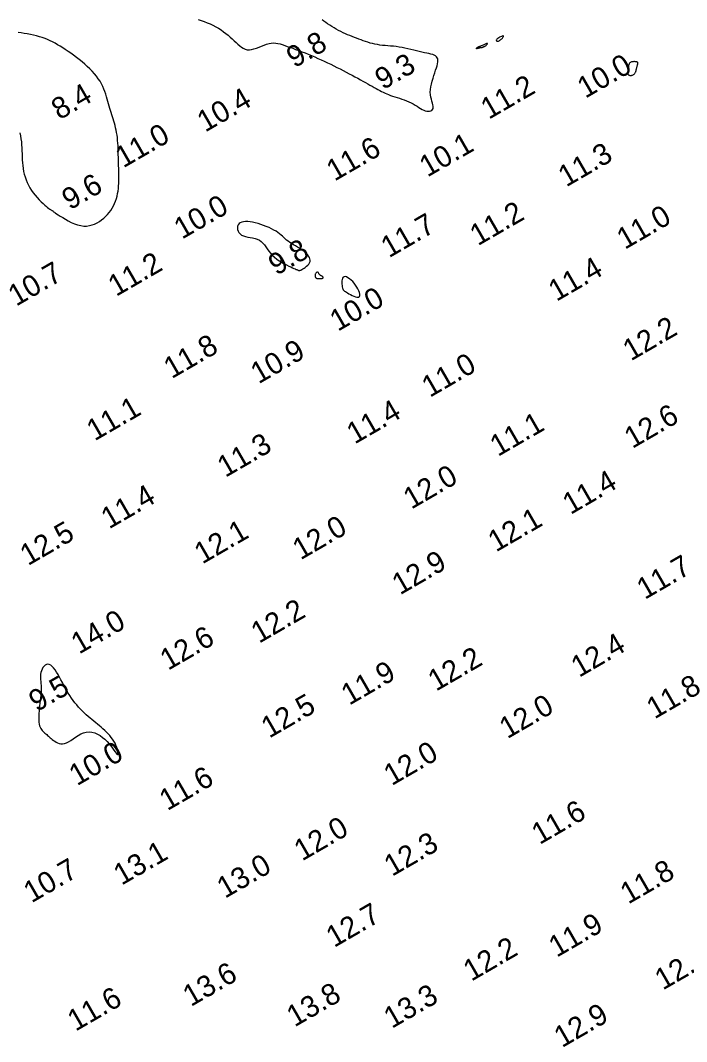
# Model space of a CAD drawing. Extents: x 3024098 to 3056816, y 418252 to 509144.
# Drawn here: x 3035972.4 to 3036128.6, y 419552.6 to 419791.9 of the extents above; entities that cross this region are included whole.
import ezdxf

# ---------------------------------------------------------------- set-up
doc = ezdxf.new("R2010")
doc.units = 0
doc.layers.add('V-CHAN-CONT-EL10', color=7, linetype='Continuous')
doc.layers.add('V-TOPO-SOUN-0911', color=7, linetype='Continuous')

msp = doc.modelspace()

# ---------------------------------------------------------------- linework, layer by layer
at = {"layer": 'V-CHAN-CONT-EL10'}
for points in [[(3036014.12, 419792.1), (3036014.82, 419791.85), (3036015.52, 419791.59), (3036016.22, 419791.32), (3036016.9, 419791.03), (3036017.57, 419790.72), (3036018.22, 419790.39), (3036018.85, 419790.02), (3036019.45, 419789.64), (3036020.02, 419789.23), (3036020.57, 419788.81), (3036021.09, 419788.38), (3036021.6, 419787.95), (3036022.08, 419787.52), (3036022.54, 419787.09), (3036022.98, 419786.67), (3036023.4, 419786.28), (3036023.83, 419785.91), (3036024.25, 419785.6), (3036024.68, 419785.33), (3036025.12, 419785.13), (3036025.59, 419785.01), (3036026.09, 419784.98), (3036026.62, 419785.04), (3036027.18, 419785.18), (3036027.77, 419785.38), (3036028.36, 419785.61), (3036028.96, 419785.85), (3036029.55, 419786.09), (3036030.14, 419786.3), (3036030.7, 419786.46), (3036031.24, 419786.55), (3036031.76, 419786.58), (3036032.27, 419786.55), (3036032.78, 419786.47), (3036033.29, 419786.35), (3036033.82, 419786.19), (3036034.38, 419786), (3036034.96, 419785.79), (3036035.59, 419785.57), (3036036.25, 419785.33), (3036036.94, 419785.07), (3036037.66, 419784.81), (3036038.39, 419784.53), (3036039.14, 419784.24), (3036039.9, 419783.94), (3036040.65, 419783.62), (3036041.41, 419783.3), (3036042.16, 419782.98), (3036042.91, 419782.64), (3036043.66, 419782.29), (3036044.4, 419781.94), (3036045.15, 419781.59), (3036045.88, 419781.23), (3036046.62, 419780.86), (3036047.35, 419780.5), (3036048.07, 419780.13), (3036048.79, 419779.76), (3036049.49, 419779.39), (3036050.18, 419779.03), (3036050.85, 419778.67), (3036051.49, 419778.32), (3036052.12, 419777.98), (3036052.71, 419777.65), (3036053.28, 419777.32), (3036053.82, 419777.01), (3036054.35, 419776.71), (3036054.84, 419776.43), (3036055.32, 419776.16), (3036055.78, 419775.9), (3036056.22, 419775.66), (3036056.65, 419775.43), (3036057.06, 419775.22), (3036057.47, 419775.02), (3036057.89, 419774.84), (3036058.31, 419774.66), (3036058.74, 419774.48), (3036059.19, 419774.31), (3036059.67, 419774.15), (3036060.18, 419773.98), (3036060.72, 419773.81), (3036061.27, 419773.64), (3036061.83, 419773.45), (3036062.39, 419773.26), (3036062.94, 419773.05), (3036063.48, 419772.83), (3036064, 419772.58), (3036064.48, 419772.32), (3036064.95, 419772.04), (3036065.39, 419771.76), (3036065.81, 419771.49), (3036066.21, 419771.24), (3036066.59, 419771.02), (3036066.96, 419770.83), (3036067.32, 419770.69), (3036067.67, 419770.61), (3036068.01, 419770.58), (3036068.32, 419770.6), (3036068.59, 419770.68), (3036068.83, 419770.8), (3036069.01, 419770.98), (3036069.14, 419771.2), (3036069.2, 419771.46), (3036069.18, 419771.76), (3036069.11, 419772.11), (3036069, 419772.49), (3036068.87, 419772.92), (3036068.74, 419773.39), (3036068.62, 419773.9), (3036068.53, 419774.44), (3036068.5, 419775.03), (3036068.53, 419775.65), (3036068.62, 419776.3), (3036068.76, 419776.97), (3036068.93, 419777.64), (3036069.13, 419778.31), (3036069.34, 419778.97), (3036069.54, 419779.6), (3036069.74, 419780.2), (3036069.92, 419780.75), (3036070.07, 419781.26), (3036070.18, 419781.72), (3036070.25, 419782.14), (3036070.27, 419782.51), (3036070.24, 419782.84), (3036070.14, 419783.12), (3036069.98, 419783.37), (3036069.75, 419783.57), (3036069.44, 419783.73), (3036069.08, 419783.87), (3036068.66, 419783.99), (3036068.19, 419784.1), (3036067.67, 419784.2), (3036067.12, 419784.31), (3036066.52, 419784.43), (3036065.91, 419784.57), (3036065.27, 419784.73), (3036064.61, 419784.89), (3036063.94, 419785.06), (3036063.25, 419785.22), (3036062.56, 419785.38), (3036061.88, 419785.52), (3036061.19, 419785.64), (3036060.52, 419785.73), (3036059.85, 419785.81), (3036059.19, 419785.87), (3036058.54, 419785.92), (3036057.91, 419785.98), (3036057.29, 419786.03), (3036056.68, 419786.1), (3036056.09, 419786.19), (3036055.51, 419786.3), (3036054.95, 419786.43), (3036054.39, 419786.57), (3036053.85, 419786.74), (3036053.32, 419786.91), (3036052.79, 419787.1), (3036052.26, 419787.29), (3036051.74, 419787.48), (3036051.22, 419787.68), (3036050.7, 419787.88), (3036050.18, 419788.09), (3036049.66, 419788.3), (3036049.13, 419788.52), (3036048.61, 419788.75), (3036048.08, 419788.99), (3036047.55, 419789.25), (3036047.01, 419789.52), (3036046.47, 419789.8), (3036045.94, 419790.1), (3036045.43, 419790.41), (3036044.92, 419790.73), (3036044.44, 419791.05), (3036043.98, 419791.37), (3036043.55, 419791.69), (3036043.16, 419792.01)], [(3035972.34, 419765.57), (3035972.47, 419764.85), (3035972.57, 419764.14), (3035972.66, 419763.42), (3035972.72, 419762.71), (3035972.76, 419762.01), (3035972.79, 419761.3), (3035972.82, 419760.61), (3035972.84, 419759.91), (3035972.87, 419759.23), (3035972.92, 419758.54), (3035972.98, 419757.86), (3035973.07, 419757.18), (3035973.19, 419756.51), (3035973.34, 419755.85), (3035973.53, 419755.19), (3035973.76, 419754.54), (3035974.02, 419753.9), (3035974.32, 419753.27), (3035974.66, 419752.66), (3035975.04, 419752.05), (3035975.46, 419751.47), (3035975.92, 419750.91), (3035976.38, 419750.37), (3035976.85, 419749.87), (3035977.32, 419749.4), (3035977.76, 419748.98), (3035978.17, 419748.61), (3035978.53, 419748.3), (3035978.83, 419748.04), (3035979.09, 419747.84), (3035979.3, 419747.68), (3035979.46, 419747.56), (3035979.6, 419747.47), (3035979.71, 419747.41), (3035979.79, 419747.35), (3035979.87, 419747.31), (3035979.94, 419747.27), (3035980.01, 419747.22), (3035980.1, 419747.15), (3035980.23, 419747.06), (3035980.4, 419746.94), (3035980.62, 419746.79), (3035980.92, 419746.58), (3035981.31, 419746.33), (3035981.79, 419746.01), (3035982.35, 419745.66), (3035982.98, 419745.29), (3035983.65, 419744.91), (3035984.37, 419744.55), (3035985.11, 419744.23), (3035985.85, 419743.97), (3035986.58, 419743.79), (3035987.28, 419743.7), (3035987.96, 419743.7), (3035988.62, 419743.79), (3035989.24, 419743.94), (3035989.84, 419744.16), (3035990.42, 419744.43), (3035990.96, 419744.76), (3035991.48, 419745.12), (3035991.96, 419745.52), (3035992.42, 419745.94), (3035992.85, 419746.39), (3035993.25, 419746.87), (3035993.62, 419747.37), (3035993.95, 419747.89), (3035994.25, 419748.42), (3035994.51, 419748.98), (3035994.73, 419749.54), (3035994.93, 419750.12), (3035995.09, 419750.7), (3035995.22, 419751.3), (3035995.32, 419751.89), (3035995.4, 419752.49), (3035995.46, 419753.09), (3035995.5, 419753.68), (3035995.52, 419754.27), (3035995.53, 419754.85), (3035995.53, 419755.43), (3035995.52, 419756.02), (3035995.5, 419756.61), (3035995.48, 419757.22), (3035995.45, 419757.83), (3035995.43, 419758.46), (3035995.42, 419759.11), (3035995.4, 419759.78), (3035995.39, 419760.45), (3035995.37, 419761.12), (3035995.35, 419761.8), (3035995.32, 419762.47), (3035995.28, 419763.13), (3035995.22, 419763.77), (3035995.16, 419764.4), (3035995.08, 419765.01), (3035994.98, 419765.6), (3035994.88, 419766.17), (3035994.76, 419766.72), (3035994.64, 419767.26), (3035994.5, 419767.79), (3035994.36, 419768.3), (3035994.21, 419768.8), (3035994.05, 419769.29), (3035993.89, 419769.78), (3035993.73, 419770.27), (3035993.57, 419770.76), (3035993.41, 419771.26), (3035993.25, 419771.77), (3035993.09, 419772.3), (3035992.94, 419772.85), (3035992.79, 419773.41), (3035992.63, 419773.99), (3035992.46, 419774.58), (3035992.26, 419775.18), (3035992.03, 419775.79), (3035991.77, 419776.4), (3035991.46, 419777.01), (3035991.11, 419777.61), (3035990.7, 419778.21), (3035990.26, 419778.81), (3035989.77, 419779.39), (3035989.25, 419779.97), (3035988.7, 419780.54), (3035988.12, 419781.1), (3035987.51, 419781.65), (3035986.88, 419782.18), (3035986.24, 419782.7), (3035985.58, 419783.2), (3035984.92, 419783.69), (3035984.27, 419784.16), (3035983.61, 419784.6), (3035982.97, 419785.03), (3035982.35, 419785.44), (3035981.75, 419785.82), (3035981.16, 419786.18), (3035980.58, 419786.51), (3035980, 419786.83), (3035979.42, 419787.12), (3035978.83, 419787.39), (3035978.22, 419787.63), (3035977.58, 419787.86), (3035976.92, 419788.06), (3035976.22, 419788.24), (3035975.51, 419788.41), (3035974.79, 419788.56), (3035974.06, 419788.7), (3035973.33, 419788.82), (3035972.6, 419788.94), (3035971.89, 419789.04)]]:
    msp.add_lwpolyline(points, dxfattribs=at)
for points in [[(3036080.53, 419785.55), (3036080.57, 419785.55), (3036080.61, 419785.56), (3036080.64, 419785.56), (3036080.68, 419785.57), (3036080.71, 419785.58), (3036080.75, 419785.59), (3036080.8, 419785.61), (3036080.85, 419785.62), (3036080.92, 419785.65), (3036080.99, 419785.68), (3036081.07, 419785.72), (3036081.16, 419785.76), (3036081.25, 419785.81), (3036081.35, 419785.87), (3036081.45, 419785.95), (3036081.55, 419786.03), (3036081.65, 419786.11), (3036081.74, 419786.2), (3036081.81, 419786.29), (3036081.87, 419786.36), (3036081.9, 419786.43), (3036081.9, 419786.47), (3036081.87, 419786.49), (3036081.79, 419786.48), (3036081.68, 419786.45), (3036081.54, 419786.4), (3036081.38, 419786.33), (3036081.21, 419786.25), (3036081.03, 419786.17), (3036080.85, 419786.09), (3036080.69, 419786.01), (3036080.54, 419785.95), (3036080.4, 419785.89), (3036080.27, 419785.83), (3036080.17, 419785.79), (3036080.07, 419785.75), (3036079.99, 419785.72), (3036079.91, 419785.69), (3036079.85, 419785.67), (3036079.8, 419785.65), (3036079.76, 419785.64), (3036079.72, 419785.62), (3036079.69, 419785.6), (3036079.65, 419785.59), (3036079.62, 419785.57), (3036079.58, 419785.54), (3036079.54, 419785.51), (3036079.48, 419785.47), (3036079.43, 419785.43), (3036079.37, 419785.39), (3036079.32, 419785.34), (3036079.27, 419785.3), (3036079.24, 419785.27), (3036079.22, 419785.24), (3036079.22, 419785.22), (3036079.24, 419785.22), (3036079.28, 419785.23), (3036079.34, 419785.25), (3036079.41, 419785.27), (3036079.49, 419785.3), (3036079.58, 419785.33), (3036079.68, 419785.37), (3036079.78, 419785.4), (3036079.89, 419785.42), (3036079.98, 419785.45), (3036080.08, 419785.47), (3036080.18, 419785.49), (3036080.26, 419785.51), (3036080.35, 419785.52), (3036080.42, 419785.53), (3036080.48, 419785.54)], [(3036085.11, 419787.45), (3036085.25, 419787.58), (3036085.38, 419787.72), (3036085.5, 419787.86), (3036085.58, 419787.99), (3036085.64, 419788.09), (3036085.65, 419788.17), (3036085.6, 419788.22), (3036085.5, 419788.22), (3036085.35, 419788.18), (3036085.17, 419788.11), (3036084.96, 419788.02), (3036084.75, 419787.91), (3036084.54, 419787.79), (3036084.35, 419787.67), (3036084.19, 419787.55), (3036084.08, 419787.45), (3036084, 419787.35), (3036083.96, 419787.26), (3036083.96, 419787.19), (3036083.98, 419787.13), (3036084.02, 419787.07), (3036084.07, 419787.03), (3036084.14, 419787.01), (3036084.22, 419786.99), (3036084.3, 419786.99), (3036084.39, 419787), (3036084.49, 419787.03), (3036084.6, 419787.08), (3036084.71, 419787.14), (3036084.83, 419787.22), (3036084.97, 419787.32)], [(3036114.98, 419779.11), (3036115.05, 419779.06), (3036115.13, 419779.02), (3036115.22, 419778.99), (3036115.31, 419778.96), (3036115.42, 419778.95), (3036115.53, 419778.95), (3036115.64, 419778.97), (3036115.76, 419779.01), (3036115.89, 419779.06), (3036116.01, 419779.12), (3036116.13, 419779.2), (3036116.24, 419779.29), (3036116.35, 419779.39), (3036116.44, 419779.5), (3036116.52, 419779.61), (3036116.58, 419779.72), (3036116.63, 419779.84), (3036116.67, 419779.96), (3036116.71, 419780.08), (3036116.73, 419780.21), (3036116.76, 419780.34), (3036116.79, 419780.48), (3036116.82, 419780.62), (3036116.86, 419780.78), (3036116.9, 419780.93), (3036116.94, 419781.08), (3036116.99, 419781.23), (3036117.03, 419781.37), (3036117.07, 419781.51), (3036117.11, 419781.63), (3036117.13, 419781.73), (3036117.15, 419781.82), (3036117.15, 419781.89), (3036117.15, 419781.95), (3036117.14, 419782), (3036117.11, 419782.03), (3036117.09, 419782.06), (3036117.06, 419782.09), (3036117.02, 419782.1), (3036116.98, 419782.12), (3036116.93, 419782.14), (3036116.88, 419782.15), (3036116.82, 419782.17), (3036116.75, 419782.18), (3036116.67, 419782.19), (3036116.58, 419782.2), (3036116.47, 419782.2), (3036116.35, 419782.21), (3036116.21, 419782.21), (3036116.07, 419782.2), (3036115.92, 419782.19), (3036115.78, 419782.17), (3036115.64, 419782.13), (3036115.51, 419782.09), (3036115.39, 419782.02), (3036115.29, 419781.94), (3036115.21, 419781.84), (3036115.13, 419781.73), (3036115.07, 419781.6), (3036115.02, 419781.46), (3036114.98, 419781.32), (3036114.94, 419781.16), (3036114.91, 419780.99), (3036114.87, 419780.82), (3036114.84, 419780.65), (3036114.81, 419780.48), (3036114.79, 419780.31), (3036114.77, 419780.15), (3036114.75, 419779.99), (3036114.74, 419779.85), (3036114.73, 419779.72), (3036114.73, 419779.61), (3036114.73, 419779.52), (3036114.74, 419779.44), (3036114.76, 419779.37), (3036114.78, 419779.31), (3036114.82, 419779.25), (3036114.86, 419779.2), (3036114.91, 419779.16)], [(3036040.35, 419735.7), (3036040.3, 419736.02), (3036040.18, 419736.34), (3036039.98, 419736.66), (3036039.73, 419736.99), (3036039.43, 419737.31), (3036039.07, 419737.62), (3036038.68, 419737.92), (3036038.26, 419738.22), (3036037.81, 419738.51), (3036037.35, 419738.78), (3036036.89, 419739.06), (3036036.43, 419739.33), (3036035.99, 419739.6), (3036035.56, 419739.87), (3036035.17, 419740.14), (3036034.81, 419740.42), (3036034.48, 419740.71), (3036034.16, 419740.99), (3036033.85, 419741.29), (3036033.52, 419741.58), (3036033.17, 419741.87), (3036032.78, 419742.17), (3036032.34, 419742.46), (3036031.84, 419742.75), (3036031.29, 419743.04), (3036030.7, 419743.32), (3036030.07, 419743.58), (3036029.43, 419743.83), (3036028.77, 419744.06), (3036028.12, 419744.26), (3036027.47, 419744.43), (3036026.85, 419744.57), (3036026.26, 419744.67), (3036025.7, 419744.74), (3036025.18, 419744.75), (3036024.71, 419744.72), (3036024.3, 419744.62), (3036023.95, 419744.47), (3036023.68, 419744.26), (3036023.48, 419743.98), (3036023.35, 419743.65), (3036023.31, 419743.28), (3036023.34, 419742.9), (3036023.46, 419742.52), (3036023.65, 419742.16), (3036023.92, 419741.84), (3036024.27, 419741.57), (3036024.7, 419741.37), (3036025.19, 419741.22), (3036025.73, 419741.1), (3036026.29, 419741), (3036026.86, 419740.9), (3036027.42, 419740.77), (3036027.95, 419740.6), (3036028.44, 419740.37), (3036028.87, 419740.07), (3036029.25, 419739.69), (3036029.61, 419739.27), (3036029.94, 419738.8), (3036030.28, 419738.32), (3036030.64, 419737.82), (3036031.02, 419737.32), (3036031.46, 419736.84), (3036031.96, 419736.38), (3036032.5, 419735.96), (3036033.07, 419735.57), (3036033.65, 419735.21), (3036034.23, 419734.88), (3036034.79, 419734.59), (3036035.32, 419734.33), (3036035.78, 419734.11), (3036036.18, 419733.92), (3036036.52, 419733.77), (3036036.8, 419733.65), (3036037.02, 419733.55), (3036037.2, 419733.48), (3036037.35, 419733.42), (3036037.46, 419733.37), (3036037.55, 419733.33), (3036037.62, 419733.29), (3036037.69, 419733.26), (3036037.75, 419733.25), (3036037.83, 419733.25), (3036037.92, 419733.27), (3036038.03, 419733.32), (3036038.19, 419733.39), (3036038.38, 419733.5), (3036038.63, 419733.64), (3036038.91, 419733.82), (3036039.21, 419734.02), (3036039.5, 419734.26), (3036039.78, 419734.51), (3036040.02, 419734.79), (3036040.21, 419735.08), (3036040.32, 419735.38)], [(3036042.65, 419731.38), (3036042.78, 419731.39), (3036042.91, 419731.4), (3036043.04, 419731.42), (3036043.15, 419731.43), (3036043.25, 419731.46), (3036043.33, 419731.49), (3036043.39, 419731.53), (3036043.42, 419731.58), (3036043.43, 419731.63), (3036043.41, 419731.69), (3036043.37, 419731.75), (3036043.32, 419731.82), (3036043.26, 419731.88), (3036043.19, 419731.93), (3036043.11, 419731.98), (3036043.03, 419732.02), (3036042.95, 419732.06), (3036042.87, 419732.1), (3036042.79, 419732.13), (3036042.72, 419732.17), (3036042.65, 419732.21), (3036042.58, 419732.27), (3036042.51, 419732.34), (3036042.46, 419732.42), (3036042.4, 419732.52), (3036042.35, 419732.61), (3036042.3, 419732.71), (3036042.25, 419732.79), (3036042.19, 419732.86), (3036042.13, 419732.91), (3036042.06, 419732.93), (3036041.99, 419732.92), (3036041.91, 419732.88), (3036041.82, 419732.81), (3036041.74, 419732.73), (3036041.67, 419732.62), (3036041.6, 419732.51), (3036041.54, 419732.39), (3036041.51, 419732.27), (3036041.49, 419732.15), (3036041.49, 419732.03), (3036041.5, 419731.92), (3036041.53, 419731.82), (3036041.58, 419731.73), (3036041.63, 419731.64), (3036041.69, 419731.57), (3036041.76, 419731.51), (3036041.83, 419731.46), (3036041.91, 419731.42), (3036042, 419731.4), (3036042.09, 419731.38), (3036042.19, 419731.38), (3036042.29, 419731.37), (3036042.4, 419731.38), (3036042.52, 419731.38)], [(3036051.92, 419727.21), (3036051.98, 419727.45), (3036051.96, 419727.76), (3036051.88, 419728.12), (3036051.74, 419728.53), (3036051.54, 419728.96), (3036051.29, 419729.4), (3036051, 419729.85), (3036050.67, 419730.28), (3036050.31, 419730.68), (3036049.93, 419731.04), (3036049.55, 419731.35), (3036049.19, 419731.59), (3036048.84, 419731.76), (3036048.54, 419731.84), (3036048.28, 419731.82), (3036048.08, 419731.69), (3036047.94, 419731.47), (3036047.84, 419731.18), (3036047.79, 419730.85), (3036047.77, 419730.48), (3036047.78, 419730.11), (3036047.82, 419729.76), (3036047.87, 419729.44), (3036047.93, 419729.17), (3036048.01, 419728.96), (3036048.11, 419728.77), (3036048.24, 419728.61), (3036048.39, 419728.47), (3036048.59, 419728.33), (3036048.82, 419728.18), (3036049.1, 419728.02), (3036049.43, 419727.83), (3036049.8, 419727.63), (3036050.18, 419727.43), (3036050.57, 419727.25), (3036050.94, 419727.11), (3036051.27, 419727.02), (3036051.56, 419727), (3036051.78, 419727.05)], [(3035983.72, 419622.85), (3035984.25, 419623.18), (3035984.81, 419623.57), (3035985.39, 419623.97), (3035985.99, 419624.35), (3035986.61, 419624.7), (3035987.24, 419624.97), (3035987.88, 419625.14), (3035988.54, 419625.19), (3035989.2, 419625.11), (3035989.85, 419624.94), (3035990.49, 419624.67), (3035991.11, 419624.32), (3035991.7, 419623.91), (3035992.26, 419623.45), (3035992.78, 419622.94), (3035993.25, 419622.42), (3035993.67, 419621.89), (3035994.04, 419621.38), (3035994.36, 419620.91), (3035994.64, 419620.5), (3035994.87, 419620.17), (3035995.04, 419619.95), (3035995.18, 419619.85), (3035995.26, 419619.89), (3035995.3, 419620.05), (3035995.3, 419620.32), (3035995.25, 419620.68), (3035995.15, 419621.1), (3035995.02, 419621.56), (3035994.84, 419622.05), (3035994.62, 419622.54), (3035994.36, 419623.01), (3035994.06, 419623.47), (3035993.73, 419623.91), (3035993.38, 419624.33), (3035993.01, 419624.74), (3035992.61, 419625.14), (3035992.21, 419625.53), (3035991.79, 419625.9), (3035991.37, 419626.27), (3035990.95, 419626.63), (3035990.52, 419626.98), (3035990.09, 419627.34), (3035989.65, 419627.69), (3035989.21, 419628.06), (3035988.77, 419628.43), (3035988.32, 419628.82), (3035987.86, 419629.22), (3035987.41, 419629.63), (3035986.96, 419630.07), (3035986.51, 419630.52), (3035986.07, 419630.99), (3035985.63, 419631.49), (3035985.21, 419632), (3035984.81, 419632.54), (3035984.41, 419633.11), (3035984.04, 419633.69), (3035983.67, 419634.29), (3035983.32, 419634.9), (3035982.97, 419635.53), (3035982.63, 419636.16), (3035982.29, 419636.79), (3035981.95, 419637.42), (3035981.6, 419638.04), (3035981.26, 419638.64), (3035980.91, 419639.2), (3035980.56, 419639.72), (3035980.22, 419640.17), (3035979.88, 419640.54), (3035979.54, 419640.81), (3035979.2, 419640.98), (3035978.87, 419641.02), (3035978.56, 419640.95), (3035978.26, 419640.79), (3035977.98, 419640.55), (3035977.73, 419640.25), (3035977.52, 419639.9), (3035977.35, 419639.51), (3035977.23, 419639.11), (3035977.16, 419638.71), (3035977.13, 419638.3), (3035977.14, 419637.88), (3035977.17, 419637.45), (3035977.21, 419637), (3035977.25, 419636.53), (3035977.29, 419636.04), (3035977.31, 419635.52), (3035977.3, 419634.97), (3035977.27, 419634.39), (3035977.23, 419633.8), (3035977.16, 419633.18), (3035977.09, 419632.56), (3035977.02, 419631.94), (3035976.94, 419631.32), (3035976.87, 419630.7), (3035976.82, 419630.1), (3035976.77, 419629.52), (3035976.74, 419628.96), (3035976.73, 419628.43), (3035976.74, 419627.92), (3035976.77, 419627.46), (3035976.83, 419627.03), (3035976.93, 419626.64), (3035977.05, 419626.3), (3035977.19, 419626.01), (3035977.37, 419625.74), (3035977.55, 419625.51), (3035977.76, 419625.3), (3035977.97, 419625.1), (3035978.18, 419624.92), (3035978.39, 419624.74), (3035978.6, 419624.56), (3035978.81, 419624.37), (3035979.01, 419624.18), (3035979.23, 419623.99), (3035979.44, 419623.8), (3035979.68, 419623.6), (3035979.92, 419623.4), (3035980.19, 419623.19), (3035980.48, 419622.98), (3035980.79, 419622.79), (3035981.13, 419622.61), (3035981.49, 419622.48), (3035981.88, 419622.4), (3035982.29, 419622.38), (3035982.74, 419622.44), (3035983.21, 419622.6)]]:
    msp.add_lwpolyline(points, close=True, dxfattribs=at)

# ---------------------------------------------------------------- texts
at = {"layer": 'V-TOPO-SOUN-0911'}
for s, p in [('9.8', (3036036.66, 419780.62)), ('9.3', (3036057.4, 419775.5)), ('10.0 ', (3036104.82, 419773.49)), ('11.2 ', (3036082.2, 419768.57)), ('8.4', (3035981.58, 419768.45)), ('10.4 ', (3036015.73, 419765.56)), ('11.0 ', (3035996.55, 419757.19)), ('11.6 ', (3036046.04, 419754.08)), ('10.1 ', (3036067.81, 419755.04)), ('11.3 ', (3036100.34, 419752.73)), ('9.6', (3035984.04, 419747.33)), ('10.0 ', (3036010.3, 419740.49)), ('11.2 ', (3036079.64, 419738.95)), ('11.0 ', (3036114.07, 419738.09)), ('11.7 ', (3036058.81, 419736.13)), ('9.8', (3036032.43, 419732)), ('11.2 ', (3035994.86, 419727.07)), ('11.4 ', (3036098.05, 419725.92)), ('10.7 ', (3035971.44, 419724.78)), ('10.0 ', (3036046.82, 419718.9)), ('12.2 ', (3036115.5, 419711.98)), ('11.8 ', (3036007.89, 419707.81)), ('10.9 ', (3036028.26, 419706.6)), ('11.0 ', (3036068.37, 419703.42)), ('11.1 ', (3035989.83, 419693.23)), ('11.4 ', (3036050.77, 419692.49)), ('12.6 ', (3036115.83, 419691.45)), ('11.1 ', (3036084.35, 419689.59)), ('11.3 ', (3036020.46, 419684.68)), ('12.0 ', (3036064.04, 419677.23)), ('11.4 ', (3036101.36, 419675.99)), ('11.4 ', (3035993.22, 419672.61)), ('12.1 ', (3036083.89, 419667.21)), ('12.5 ', (3035974.22, 419664.01)), ('12.1 ', (3036015.06, 419664.39)), ('12.0 ', (3036038.09, 419665.36)), ('12.9 ', (3036061.4, 419657.16)), ('11.7 ', (3036118.75, 419656.08)), ('12.2 ', (3036028.36, 419645.81)), ('14.0 ', (3035986.19, 419643.28)), ('12.6 ', (3036007.04, 419639.48)), ('12.4 ', (3036103.36, 419637.83)), ('12.2 ', (3036069.83, 419634.59)), ('11.9 ', (3036049.49, 419631.3)), ('9.5', (3035976.28, 419629.77)), ('11.8 ', (3036121.05, 419628.09)), ('12.5 ', (3036030.75, 419623.59)), ('12.0 ', (3036086.55, 419623.46)), ('10.0 ', (3035985.7, 419612.44)), ('12.0 ', (3036059.45, 419612.47)), ('11.6 ', (3036006.87, 419606.61)), ('11.6 ', (3036094.11, 419598.67)), ('12.0 ', (3036038.45, 419594.82)), ('12.3 ', (3036059.53, 419591.21)), ('13.1 ', (3035996.13, 419589.13)), ('10.7 ', (3035975.05, 419585.01)), ('13.0 ', (3036020.37, 419586.06)), ('11.8 ', (3036114.88, 419584.72)), ('12.7 ', (3036045.95, 419574.55)), ('11.9 ', (3036098.11, 419572.25)), ('12.2 ', (3036078.1, 419566.64)), ('12.4 ', (3036122.98, 419564.57)), ('13.6 ', (3036012.38, 419560.71)), ('13.8 ', (3036036.7, 419555.94)), ('13.3 ', (3036059.46, 419555.58)), ('11.6 ', (3035985.35, 419554.93)), ('12.9 ', (3036099.36, 419551.09))]:
    msp.add_text(s, height=5, rotation=30, dxfattribs=at).set_placement(p)

doc.saveas('drawing.dxf')
